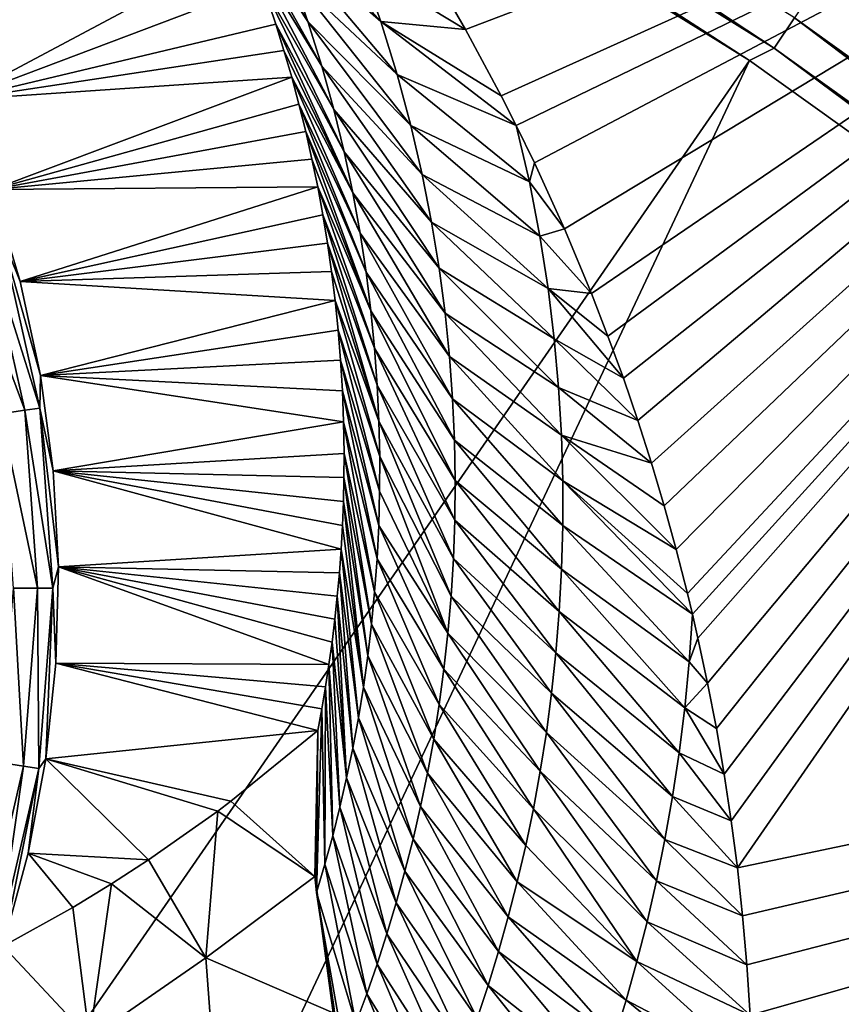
# Model space of a CAD drawing. Header units: millimetres. Extents: x -43.6 to 43.6, y -43.6 to 43.6.
# Tile 630 of 637: x 18.4 to 19.8, y 27.9 to 29.5. Entities that reach past the tile are written whole.
import ezdxf

# ---------------------------------------------------------------- set-up
doc = ezdxf.new("R2010")
doc.units = ezdxf.units.MM
doc.header["$LTSCALE"] = 52.148148
for name, color, linetype in [('150', 7, 'CONTINUOUS'), ('153', 7, 'CONTINUOUS'), ('214', 7, 'CONTINUOUS'), ('388', 7, 'CONTINUOUS'), ('393', 7, 'CONTINUOUS'), ('412', 7, 'CONTINUOUS'), ('413', 7, 'CONTINUOUS'), ('416', 7, 'CONTINUOUS')]:
    doc.layers.add(name, color=color, linetype=linetype)

msp = doc.modelspace()

# ---------------------------------------------------------------- linework, layer by layer
at = {"layer": '150', "linetype": 'Continuous'}
for points in [[(19.1782, 29.4981, 17.7227), (19.1165, 29.6043, 17.9283), (21.0953, 30.2269, 23.9303), (19.1782, 29.4981, 17.7227)], [(19.2373, 29.3883, 17.5014), (19.1782, 29.4981, 17.7227), (21.0953, 30.2269, 23.9303), (19.2373, 29.3883, 17.5014)], [(19.2621, 29.3394, 17.4002), (19.2373, 29.3883, 17.5014), (21.0953, 30.2269, 23.9303), (19.2621, 29.3394, 17.4002)], [(19.2923, 29.2773, 17.2695), (19.2621, 29.3394, 17.4002), (21.0953, 30.2269, 23.9303), (19.2923, 29.2773, 17.2695)], [(19.342, 29.1679, 17.033), (19.2923, 29.2773, 17.2695), (21.0953, 30.2269, 23.9303), (19.342, 29.1679, 17.033)], [(19.3866, 29.061, 16.7948), (19.342, 29.1679, 17.033), (21.0953, 30.2269, 23.9303), (19.3866, 29.061, 16.7948)], [(19.4139, 28.9906, 16.6342), (19.3866, 29.061, 16.7948), (21.0953, 30.2269, 23.9303), (19.4139, 28.9906, 16.6342)], [(19.4393, 28.9208, 16.4719), (19.4139, 28.9906, 16.6342), (21.0953, 30.2269, 23.9303), (19.4393, 28.9208, 16.4719)], [(19.4632, 28.8508, 16.3063), (19.4393, 28.9208, 16.4719), (21.0953, 30.2269, 23.9303), (19.4632, 28.8508, 16.3063)], [(19.4858, 28.7804, 16.1371), (19.4632, 28.8508, 16.3063), (21.0953, 30.2269, 23.9303), (19.4858, 28.7804, 16.1371)], [(19.507, 28.7093, 15.9632), (19.4858, 28.7804, 16.1371), (21.0953, 30.2269, 23.9303), (19.507, 28.7093, 15.9632)], [(19.527, 28.6373, 15.7843), (19.507, 28.7093, 15.9632), (21.0953, 30.2269, 23.9303), (19.527, 28.6373, 15.7843)], [(19.5456, 28.5644, 15.6004), (19.527, 28.6373, 15.7843), (21.0953, 30.2269, 23.9303), (19.5456, 28.5644, 15.6004)], [(19.5539, 28.5301, 15.5127), (19.5456, 28.5644, 15.6004), (21.0953, 30.2269, 23.9303), (19.5539, 28.5301, 15.5127)], [(19.5629, 28.4906, 15.4113), (19.5539, 28.5301, 15.5127), (21.0953, 30.2269, 23.9303), (19.5629, 28.4906, 15.4113)], [(19.5788, 28.4162, 15.2174), (19.5629, 28.4906, 15.4113), (21.0953, 30.2269, 23.9303), (19.5788, 28.4162, 15.2174)], [(19.5933, 28.3411, 15.019), (19.5788, 28.4162, 15.2174), (21.0953, 30.2269, 23.9303), (19.5933, 28.3411, 15.019)], [(19.6064, 28.2652, 14.8153), (19.5933, 28.3411, 15.019), (21.0953, 30.2269, 23.9303), (19.6064, 28.2652, 14.8153)], [(19.618, 28.1884, 14.6063), (19.6064, 28.2652, 14.8153), (21.0953, 30.2269, 23.9303), (19.618, 28.1884, 14.6063)], [(19.6281, 28.1103, 14.3906), (19.618, 28.1884, 14.6063), (21.0953, 30.2269, 23.9303), (19.6281, 28.1103, 14.3906)], [(22.9876, 28.8139, 23.9303), (19.6281, 28.1103, 14.3906), (21.0953, 30.2269, 23.9303), (22.9876, 28.8139, 23.9303)], [(19.5896, 26.9389, 10.7741), (19.6002, 26.9987, 10.9762), (22.9876, 28.8139, 23.9303), (19.5896, 26.9389, 10.7741)], [(20.4581, 26.2855, 10.7744), (19.5896, 26.9389, 10.7741), (22.9876, 28.8139, 23.9303), (20.4581, 26.2855, 10.7744)], [(19.6002, 26.9987, 10.9762), (19.61, 27.059, 11.1783), (22.9876, 28.8139, 23.9303), (19.6002, 26.9987, 10.9762)], [(19.61, 27.059, 11.1783), (19.6188, 27.12, 11.3804), (22.9876, 28.8139, 23.9303), (19.61, 27.059, 11.1783)], [(19.6188, 27.12, 11.3804), (19.6268, 27.1815, 11.5825), (22.9876, 28.8139, 23.9303), (19.6188, 27.12, 11.3804)], [(19.6268, 27.1815, 11.5825), (19.6339, 27.2437, 11.7847), (22.9876, 28.8139, 23.9303), (19.6268, 27.1815, 11.5825)], [(19.6368, 28.0308, 14.1675), (19.6281, 28.1103, 14.3906), (22.9876, 28.8139, 23.9303), (19.6368, 28.0308, 14.1675)], [(19.6339, 27.2437, 11.7847), (19.64, 27.3067, 11.9873), (22.9876, 28.8139, 23.9303), (19.6339, 27.2437, 11.7847)], [(19.644, 27.9495, 13.9362), (19.6368, 28.0308, 14.1675), (22.9876, 28.8139, 23.9303), (19.644, 27.9495, 13.9362)], [(19.64, 27.3067, 11.9873), (19.6451, 27.3705, 12.1903), (22.9876, 28.8139, 23.9303), (19.64, 27.3067, 11.9873)], [(19.6495, 27.8662, 13.6958), (19.644, 27.9495, 13.9362), (22.9876, 28.8139, 23.9303), (19.6495, 27.8662, 13.6958)], [(19.6451, 27.3705, 12.1903), (19.6493, 27.4348, 12.3927), (22.9876, 28.8139, 23.9303), (19.6451, 27.3705, 12.1903)], [(19.6493, 27.4348, 12.3927), (19.6524, 27.4996, 12.5947), (22.9876, 28.8139, 23.9303), (19.6493, 27.4348, 12.3927)], [(19.6532, 27.7815, 13.4474), (19.6495, 27.8662, 13.6958), (22.9876, 28.8139, 23.9303), (19.6532, 27.7815, 13.4474)], [(19.6524, 27.4996, 12.5947), (19.6544, 27.5649, 12.7959), (22.9876, 28.8139, 23.9303), (19.6524, 27.4996, 12.5947)], [(19.6548, 27.7195, 13.2634), (19.6532, 27.7815, 13.4474), (22.9876, 28.8139, 23.9303), (19.6548, 27.7195, 13.2634)], [(19.6544, 27.5649, 12.7959), (19.6553, 27.63, 12.9944), (22.9876, 28.8139, 23.9303), (19.6544, 27.5649, 12.7959)], [(19.6551, 27.6952, 13.1908), (19.6548, 27.7195, 13.2634), (22.9876, 28.8139, 23.9303), (19.6551, 27.6952, 13.1908)], [(19.6553, 27.63, 12.9944), (19.6551, 27.6952, 13.1908), (22.9876, 28.8139, 23.9303), (19.6553, 27.63, 12.9944)]]:
    msp.add_3dface(points, dxfattribs=at)
at = {"layer": '153', "color": 2, "linetype": 'Continuous'}
for points in [[(19.6484, 29.4468, 25.9303), (17.6817, 30.668, 25.9303), (16.0293, 24.215, 2.3697), (19.6484, 29.4468, 25.9303)], [(16.9026, 23.6137, 2.3697), (19.6484, 29.4468, 25.9303), (16.0293, 24.215, 2.3697), (16.9026, 23.6137, 2.3697)], [(21.5317, 28.099, 25.9303), (19.6484, 29.4468, 25.9303), (16.9026, 23.6137, 2.3697), (21.5317, 28.099, 25.9303)], [(17.7534, 22.9808, 2.3697), (21.5317, 28.099, 25.9303), (16.9026, 23.6137, 2.3697), (17.7534, 22.9808, 2.3697)], [(18.5805, 22.3173, 2.3697), (21.5317, 28.099, 25.9303), (17.7534, 22.9808, 2.3697), (18.5805, 22.3173, 2.3697)], [(23.3229, 26.631, 25.9303), (21.5317, 28.099, 25.9303), (18.5805, 22.3173, 2.3697), (23.3229, 26.631, 25.9303)]]:
    msp.add_3dface(points, dxfattribs=at)
at = {"layer": '214', "color": 2, "linetype": 'Continuous'}
for points in [[(19.6892, 29.4669, 26.0312), (17.75, 30.7439, 26.1216), (17.7197, 30.6915, 26.0312), (19.6892, 29.4669, 26.0312)], [(19.7228, 29.5172, 26.1216), (17.75, 30.7439, 26.1216), (19.6892, 29.4669, 26.0312), (19.7228, 29.5172, 26.1216)], [(17.6817, 30.668, 25.9303), (19.6484, 29.4468, 25.9303), (17.7197, 30.6915, 26.0312), (17.6817, 30.668, 25.9303)], [(19.6484, 29.4468, 25.9303), (19.6892, 29.4669, 26.0312), (17.7197, 30.6915, 26.0312), (19.6484, 29.4468, 25.9303)], [(21.6589, 28.2264, 26.1968), (19.8182, 29.66, 26.2532), (19.7665, 29.5826, 26.1968), (21.6589, 28.2264, 26.1968)], [(21.611, 28.164, 26.1216), (19.7665, 29.5826, 26.1968), (19.7228, 29.5172, 26.1216), (21.611, 28.164, 26.1216)], [(21.6589, 28.2264, 26.1968), (19.7665, 29.5826, 26.1968), (21.611, 28.164, 26.1216), (21.6589, 28.2264, 26.1968)], [(21.5742, 28.116, 26.0312), (19.7228, 29.5172, 26.1216), (19.6892, 29.4669, 26.0312), (21.5742, 28.116, 26.0312)], [(21.611, 28.164, 26.1216), (19.7228, 29.5172, 26.1216), (21.5742, 28.116, 26.0312), (21.611, 28.164, 26.1216)], [(19.6484, 29.4468, 25.9303), (21.5317, 28.099, 25.9303), (19.6892, 29.4669, 26.0312), (19.6484, 29.4468, 25.9303)], [(21.5317, 28.099, 25.9303), (21.5742, 28.116, 26.0312), (19.6892, 29.4669, 26.0312), (21.5317, 28.099, 25.9303)]]:
    msp.add_3dface(points, dxfattribs=at)
at = {"layer": '388', "linetype": 'Continuous'}
for points in [[(18.337, 29.3817, -14.7544), (18.2675, 29.525, -14.7544), (18.8175, 29.6377, 16.363), (18.337, 29.3817, -14.7544)], [(18.8418, 29.5723, 16.1276), (18.337, 29.3817, -14.7544), (18.8175, 29.6377, 16.363), (18.8418, 29.5723, 16.1276)], [(18.8639, 29.507, 15.8861), (18.337, 29.3817, -14.7544), (18.8418, 29.5723, 16.1276), (18.8639, 29.507, 15.8861)], [(18.8775, 29.4633, 15.7208), (18.337, 29.3817, -14.7544), (18.8639, 29.507, 15.8861), (18.8775, 29.4633, 15.7208)], [(18.8903, 29.419, 15.5508), (18.337, 29.3817, -14.7544), (18.8775, 29.4633, 15.7208), (18.8903, 29.419, 15.5508)], [(18.3948, 29.2334, -14.7544), (18.337, 29.3817, -14.7544), (18.8903, 29.419, 15.5508), (18.3948, 29.2334, -14.7544)], [(18.9023, 29.3744, 15.3763), (18.3948, 29.2334, -14.7544), (18.8903, 29.419, 15.5508), (18.9023, 29.3744, 15.3763)], [(18.9135, 29.3292, 15.1969), (18.3948, 29.2334, -14.7544), (18.9023, 29.3744, 15.3763), (18.9135, 29.3292, 15.1969)], [(18.9238, 29.2836, 15.0127), (18.3948, 29.2334, -14.7544), (18.9135, 29.3292, 15.1969), (18.9238, 29.2836, 15.0127)], [(18.9333, 29.2376, 14.824), (18.3948, 29.2334, -14.7544), (18.9238, 29.2836, 15.0127), (18.9333, 29.2376, 14.824)], [(18.4407, 29.0809, -14.7544), (18.3948, 29.2334, -14.7544), (18.9333, 29.2376, 14.824), (18.4407, 29.0809, -14.7544)], [(18.9419, 29.1913, 14.6308), (18.4407, 29.0809, -14.7544), (18.9333, 29.2376, 14.824), (18.9419, 29.1913, 14.6308)], [(18.9495, 29.1445, 14.4326), (18.4407, 29.0809, -14.7544), (18.9419, 29.1913, 14.6308), (18.9495, 29.1445, 14.4326)], [(18.9563, 29.0973, 14.2295), (18.4407, 29.0809, -14.7544), (18.9495, 29.1445, 14.4326), (18.9563, 29.0973, 14.2295)], [(18.9622, 29.0493, 14.0198), (18.4407, 29.0809, -14.7544), (18.9563, 29.0973, 14.2295), (18.9622, 29.0493, 14.0198)], [(18.4743, 28.9253, -14.7544), (18.4407, 29.0809, -14.7544), (18.9622, 29.0493, 14.0198), (18.4743, 28.9253, -14.7544)], [(18.9672, 29.0006, 13.8036), (18.4743, 28.9253, -14.7544), (18.9622, 29.0493, 14.0198), (18.9672, 29.0006, 13.8036)], [(18.9712, 28.9509, 13.5794), (18.4743, 28.9253, -14.7544), (18.9672, 29.0006, 13.8036), (18.9712, 28.9509, 13.5794)], [(18.9742, 28.9001, 13.347), (18.4743, 28.9253, -14.7544), (18.9712, 28.9509, 13.5794), (18.9742, 28.9001, 13.347)], [(18.4955, 28.7675, -14.7544), (18.4743, 28.9253, -14.7544), (18.9761, 28.8485, 13.107), (18.4955, 28.7675, -14.7544)], [(18.9761, 28.8485, 13.107), (18.4743, 28.9253, -14.7544), (18.9742, 28.9001, 13.347), (18.9761, 28.8485, 13.107)], [(18.9769, 28.7961, 12.8589), (18.4955, 28.7675, -14.7544), (18.9761, 28.8485, 13.107), (18.9769, 28.7961, 12.8589)], [(18.9767, 28.7565, 12.6693), (18.4955, 28.7675, -14.7544), (18.9769, 28.7961, 12.8589), (18.9767, 28.7565, 12.6693)], [(18.5041, 28.6085, -14.7544), (18.4955, 28.7675, -14.7544), (18.9721, 28.6379, 12.0862), (18.5041, 28.6085, -14.7544)], [(18.9721, 28.6379, 12.0862), (18.4955, 28.7675, -14.7544), (18.9743, 28.6772, 12.2819), (18.9721, 28.6379, 12.0862)], [(18.9743, 28.6772, 12.2819), (18.4955, 28.7675, -14.7544), (18.9758, 28.7169, 12.4769), (18.9743, 28.6772, 12.2819)], [(18.9758, 28.7169, 12.4769), (18.4955, 28.7675, -14.7544), (18.9767, 28.7565, 12.6693), (18.9758, 28.7169, 12.4769)], [(18.9693, 28.5988, 11.8895), (18.5041, 28.6085, -14.7544), (18.9721, 28.6379, 12.0862), (18.9693, 28.5988, 11.8895)], [(18.5, 28.4493, -14.7544), (18.5041, 28.6085, -14.7544), (18.952, 28.4468, 11.1021), (18.5, 28.4493, -14.7544)], [(18.952, 28.4468, 11.1021), (18.5041, 28.6085, -14.7544), (18.9572, 28.4841, 11.2986), (18.952, 28.4468, 11.1021)], [(18.9572, 28.4841, 11.2986), (18.5041, 28.6085, -14.7544), (18.9618, 28.5218, 11.4953), (18.9572, 28.4841, 11.2986)], [(18.9618, 28.5218, 11.4953), (18.5041, 28.6085, -14.7544), (18.9658, 28.56, 11.6922), (18.9618, 28.5218, 11.4953)], [(18.9658, 28.56, 11.6922), (18.5041, 28.6085, -14.7544), (18.9693, 28.5988, 11.8895), (18.9658, 28.56, 11.6922)], [(18.4833, 28.291, -14.7544), (18.5, 28.4493, -14.7544), (18.9333, 28.3376, 10.5136), (18.4833, 28.291, -14.7544)], [(18.9333, 28.3376, 10.5136), (18.5, 28.4493, -14.7544), (18.94, 28.3735, 10.7096), (18.9333, 28.3376, 10.5136)], [(18.94, 28.3735, 10.7096), (18.5, 28.4493, -14.7544), (18.9463, 28.4099, 10.9058), (18.94, 28.3735, 10.7096)], [(18.9463, 28.4099, 10.9058), (18.5, 28.4493, -14.7544), (18.952, 28.4468, 11.1021), (18.9463, 28.4099, 10.9058)], [(18.7897, 28.2208, 3.2), (18.4833, 28.291, -14.7544), (18.9333, 28.3376, 10.5136), (18.7897, 28.2208, 3.2)], [(18.4541, 28.1344, -14.7544), (18.4833, 28.291, -14.7544), (18.6533, 28.1236, -3.4786), (18.4541, 28.1344, -14.7544)], [(18.6533, 28.1236, -3.4786), (18.4833, 28.291, -14.7544), (18.7679, 28.2044, 2.1174), (18.6533, 28.1236, -3.4786)], [(18.7679, 28.2044, 2.1174), (18.4833, 28.291, -14.7544), (18.7897, 28.2208, 3.2), (18.7679, 28.2044, 2.1174)], [(18.4126, 27.9807, -14.7544), (18.4541, 28.1344, -14.7544), (18.5278, 28.0448, -9.4288), (18.4126, 27.9807, -14.7544)], [(18.5278, 28.0448, -9.4288), (18.4541, 28.1344, -14.7544), (18.592, 28.0839, -6.4066), (18.5278, 28.0448, -9.4288)], [(18.592, 28.0839, -6.4066), (18.4541, 28.1344, -14.7544), (18.6533, 28.1236, -3.4786), (18.592, 28.0839, -6.4066)]]:
    msp.add_3dface(points, dxfattribs=at)
at = {"layer": '393', "linetype": 'Continuous'}
for points in [[(18.3948, 29.2334, -14.7544), (18.4407, 29.0809, -14.7544), (18.4077, 29.1633, -14.818), (18.3948, 29.2334, -14.7544)], [(18.4735, 28.8715, -14.818), (18.3834, 29.1559, -14.8773), (18.4077, 29.1633, -14.818), (18.4735, 28.8715, -14.818)], [(18.4407, 29.0809, -14.7544), (18.4743, 28.9253, -14.7544), (18.4077, 29.1633, -14.818), (18.4407, 29.0809, -14.7544)], [(18.4743, 28.9253, -14.7544), (18.4735, 28.8715, -14.818), (18.4077, 29.1633, -14.818), (18.4743, 28.9253, -14.7544)], [(18.4483, 28.8678, -14.8773), (18.3453, 29.1442, -14.9282), (18.3834, 29.1559, -14.8773), (18.4483, 28.8678, -14.8773)], [(18.4089, 28.862, -14.9282), (18.3453, 29.1442, -14.9282), (18.4483, 28.8678, -14.8773), (18.4089, 28.862, -14.9282)], [(18.4483, 28.8678, -14.8773), (18.3834, 29.1559, -14.8773), (18.4735, 28.8715, -14.818), (18.4483, 28.8678, -14.8773)], [(18.4743, 28.9253, -14.7544), (18.4955, 28.7675, -14.7544), (18.4735, 28.8715, -14.818), (18.4743, 28.9253, -14.7544)], [(18.4695, 28.5732, -14.8773), (18.4089, 28.862, -14.9282), (18.4483, 28.8678, -14.8773), (18.4695, 28.5732, -14.8773)], [(18.4949, 28.5731, -14.818), (18.4483, 28.8678, -14.8773), (18.4735, 28.8715, -14.818), (18.4949, 28.5731, -14.818)], [(18.4695, 28.5732, -14.8773), (18.4483, 28.8678, -14.8773), (18.4949, 28.5731, -14.818), (18.4695, 28.5732, -14.8773)], [(18.4955, 28.7675, -14.7544), (18.5041, 28.6085, -14.7544), (18.4735, 28.8715, -14.818), (18.4955, 28.7675, -14.7544)], [(18.5041, 28.6085, -14.7544), (18.4949, 28.5731, -14.818), (18.4735, 28.8715, -14.818), (18.5041, 28.6085, -14.7544)], [(18.4296, 28.5734, -14.9282), (18.4089, 28.862, -14.9282), (18.4695, 28.5732, -14.8773), (18.4296, 28.5734, -14.9282)], [(18.5041, 28.6085, -14.7544), (18.5, 28.4493, -14.7544), (18.4949, 28.5731, -14.818), (18.5041, 28.6085, -14.7544)], [(18.4069, 28.2849, -14.9282), (18.4296, 28.5734, -14.9282), (18.4463, 28.2788, -14.8773), (18.4069, 28.2849, -14.9282)], [(18.4463, 28.2788, -14.8773), (18.4296, 28.5734, -14.9282), (18.4695, 28.5732, -14.8773), (18.4463, 28.2788, -14.8773)], [(18.4463, 28.2788, -14.8773), (18.4695, 28.5732, -14.8773), (18.4714, 28.2749, -14.818), (18.4463, 28.2788, -14.8773)], [(18.4714, 28.2749, -14.818), (18.4695, 28.5732, -14.8773), (18.4949, 28.5731, -14.818), (18.4714, 28.2749, -14.818)], [(18.4833, 28.291, -14.7544), (18.4714, 28.2749, -14.818), (18.4949, 28.5731, -14.818), (18.4833, 28.291, -14.7544)], [(18.5, 28.4493, -14.7544), (18.4833, 28.291, -14.7544), (18.4949, 28.5731, -14.818), (18.5, 28.4493, -14.7544)], [(18.3794, 27.9912, -14.8773), (18.4069, 28.2849, -14.9282), (18.4463, 28.2788, -14.8773), (18.3794, 27.9912, -14.8773)], [(18.3794, 27.9912, -14.8773), (18.4463, 28.2788, -14.8773), (18.4037, 27.9835, -14.818), (18.3794, 27.9912, -14.8773)], [(18.4037, 27.9835, -14.818), (18.4463, 28.2788, -14.8773), (18.4714, 28.2749, -14.818), (18.4037, 27.9835, -14.818)], [(18.4833, 28.291, -14.7544), (18.4541, 28.1344, -14.7544), (18.4714, 28.2749, -14.818), (18.4833, 28.291, -14.7544)], [(18.4126, 27.9807, -14.7544), (18.4037, 27.9835, -14.818), (18.4714, 28.2749, -14.818), (18.4126, 27.9807, -14.7544)], [(18.4541, 28.1344, -14.7544), (18.4126, 27.9807, -14.7544), (18.4714, 28.2749, -14.818), (18.4541, 28.1344, -14.7544)]]:
    msp.add_3dface(points, dxfattribs=at)
at = {"layer": '412', "linetype": 'Continuous'}
for points in [[(18.7906, 29.704, 16.5952), (18.7605, 29.772, 16.8258), (18.9171, 29.5114, 16.7661), (18.7906, 29.704, 16.5952)], [(18.7605, 29.772, 16.8258), (18.8906, 29.5875, 17.0064), (18.9171, 29.5114, 16.7661), (18.7605, 29.772, 16.8258)], [(18.8602, 29.6662, 17.2451), (18.8252, 29.7478, 17.482), (19.0377, 29.5114, 17.3961), (18.8602, 29.6662, 17.2451)], [(19.0377, 29.5114, 17.3961), (18.8252, 29.7478, 17.482), (19.0054, 29.6028, 17.6405), (19.0377, 29.5114, 17.3961)], [(18.8175, 29.6377, 16.363), (18.7906, 29.704, 16.5952), (18.94, 29.4375, 16.5246), (18.8175, 29.6377, 16.363)], [(18.7906, 29.704, 16.5952), (18.9171, 29.5114, 16.7661), (18.94, 29.4375, 16.5246), (18.7906, 29.704, 16.5952)], [(18.8906, 29.5875, 17.0064), (18.8602, 29.6662, 17.2451), (19.0648, 29.4237, 17.1507), (18.8906, 29.5875, 17.0064)], [(19.0648, 29.4237, 17.1507), (18.8602, 29.6662, 17.2451), (19.0377, 29.5114, 17.3961), (19.0648, 29.4237, 17.1507)], [(18.8418, 29.5723, 16.1276), (18.8175, 29.6377, 16.363), (18.9599, 29.3657, 16.282), (18.8418, 29.5723, 16.1276)], [(18.8175, 29.6377, 16.363), (18.94, 29.4375, 16.5246), (18.9599, 29.3657, 16.282), (18.8175, 29.6377, 16.363)], [(19.1165, 29.6043, 17.9283), (19.1782, 29.4981, 17.7227), (19.0054, 29.6028, 17.6405), (19.1165, 29.6043, 17.9283)], [(19.1782, 29.4981, 17.7227), (19.0377, 29.5114, 17.3961), (19.0054, 29.6028, 17.6405), (19.1782, 29.4981, 17.7227)], [(18.9171, 29.5114, 16.7661), (18.8906, 29.5875, 17.0064), (19.0875, 29.3393, 16.9043), (18.9171, 29.5114, 16.7661)], [(19.0875, 29.3393, 16.9043), (18.8906, 29.5875, 17.0064), (19.0648, 29.4237, 17.1507), (19.0875, 29.3393, 16.9043)], [(18.8639, 29.507, 15.8861), (18.8418, 29.5723, 16.1276), (18.9769, 29.2958, 16.0385), (18.8639, 29.507, 15.8861)], [(18.8418, 29.5723, 16.1276), (18.9599, 29.3657, 16.282), (18.9769, 29.2958, 16.0385), (18.8418, 29.5723, 16.1276)], [(18.8775, 29.4633, 15.7208), (18.8639, 29.507, 15.8861), (18.9913, 29.2276, 15.7942), (18.8775, 29.4633, 15.7208)], [(18.8639, 29.507, 15.8861), (18.9769, 29.2958, 16.0385), (18.9913, 29.2276, 15.7942), (18.8639, 29.507, 15.8861)], [(18.94, 29.4375, 16.5246), (18.9171, 29.5114, 16.7661), (19.1064, 29.2579, 16.6571), (18.94, 29.4375, 16.5246)], [(19.1064, 29.2579, 16.6571), (18.9171, 29.5114, 16.7661), (19.0875, 29.3393, 16.9043), (19.1064, 29.2579, 16.6571)], [(19.1782, 29.4981, 17.7227), (19.2373, 29.3883, 17.5014), (19.0377, 29.5114, 17.3961), (19.1782, 29.4981, 17.7227)], [(19.2373, 29.3883, 17.5014), (19.2621, 29.3394, 17.4002), (19.0377, 29.5114, 17.3961), (19.2373, 29.3883, 17.5014)], [(19.2621, 29.3394, 17.4002), (19.0648, 29.4237, 17.1507), (19.0377, 29.5114, 17.3961), (19.2621, 29.3394, 17.4002)], [(18.8903, 29.419, 15.5508), (18.8775, 29.4633, 15.7208), (18.9913, 29.2276, 15.7942), (18.8903, 29.419, 15.5508)], [(18.9599, 29.3657, 16.282), (18.94, 29.4375, 16.5246), (19.1219, 29.1792, 16.4092), (18.9599, 29.3657, 16.282)], [(19.1219, 29.1792, 16.4092), (18.94, 29.4375, 16.5246), (19.1064, 29.2579, 16.6571), (19.1219, 29.1792, 16.4092)], [(19.0648, 29.4237, 17.1507), (19.2621, 29.3394, 17.4002), (19.2837, 29.2458, 17.1529), (19.0648, 29.4237, 17.1507)], [(19.0875, 29.3393, 16.9043), (19.0648, 29.4237, 17.1507), (19.2837, 29.2458, 17.1529), (19.0875, 29.3393, 16.9043)], [(18.9023, 29.3744, 15.3763), (18.8903, 29.419, 15.5508), (19.0034, 29.1611, 15.5491), (18.9023, 29.3744, 15.3763)], [(18.8903, 29.419, 15.5508), (18.9913, 29.2276, 15.7942), (19.0034, 29.1611, 15.5491), (18.8903, 29.419, 15.5508)], [(18.9135, 29.3292, 15.1969), (18.9023, 29.3744, 15.3763), (19.0133, 29.0961, 15.3034), (18.9135, 29.3292, 15.1969)], [(18.9023, 29.3744, 15.3763), (19.0034, 29.1611, 15.5491), (19.0133, 29.0961, 15.3034), (18.9023, 29.3744, 15.3763)], [(18.9769, 29.2958, 16.0385), (18.9599, 29.3657, 16.282), (19.1345, 29.1028, 16.1608), (18.9769, 29.2958, 16.0385)], [(19.1345, 29.1028, 16.1608), (18.9599, 29.3657, 16.282), (19.1219, 29.1792, 16.4092), (19.1345, 29.1028, 16.1608)], [(19.1064, 29.2579, 16.6571), (19.0875, 29.3393, 16.9043), (19.3011, 29.156, 16.9055), (19.1064, 29.2579, 16.6571)], [(19.0875, 29.3393, 16.9043), (19.2837, 29.2458, 17.1529), (19.3011, 29.156, 16.9055), (19.0875, 29.3393, 16.9043)], [(19.2621, 29.3394, 17.4002), (19.2923, 29.2773, 17.2695), (19.2837, 29.2458, 17.1529), (19.2621, 29.3394, 17.4002)], [(18.9238, 29.2836, 15.0127), (18.9135, 29.3292, 15.1969), (19.0213, 29.0325, 15.0571), (18.9238, 29.2836, 15.0127)], [(18.9135, 29.3292, 15.1969), (19.0133, 29.0961, 15.3034), (19.0213, 29.0325, 15.0571), (18.9135, 29.3292, 15.1969)], [(18.9913, 29.2276, 15.7942), (18.9769, 29.2958, 16.0385), (19.1443, 29.0287, 15.9118), (18.9913, 29.2276, 15.7942)], [(19.1443, 29.0287, 15.9118), (18.9769, 29.2958, 16.0385), (19.1345, 29.1028, 16.1608), (19.1443, 29.0287, 15.9118)], [(18.9333, 29.2376, 14.824), (18.9238, 29.2836, 15.0127), (19.0213, 29.0325, 15.0571), (18.9333, 29.2376, 14.824)], [(19.2923, 29.2773, 17.2695), (19.342, 29.1679, 17.033), (19.2837, 29.2458, 17.1529), (19.2923, 29.2773, 17.2695)], [(19.1219, 29.1792, 16.4092), (19.1064, 29.2579, 16.6571), (19.3146, 29.0695, 16.6579), (19.1219, 29.1792, 16.4092)], [(19.1064, 29.2579, 16.6571), (19.3011, 29.156, 16.9055), (19.3146, 29.0695, 16.6579), (19.1064, 29.2579, 16.6571)], [(19.2837, 29.2458, 17.1529), (19.342, 29.1679, 17.033), (19.3011, 29.156, 16.9055), (19.2837, 29.2458, 17.1529)], [(18.9419, 29.1913, 14.6308), (18.9333, 29.2376, 14.824), (19.0274, 28.9703, 14.8103), (18.9419, 29.1913, 14.6308)], [(18.9333, 29.2376, 14.824), (19.0213, 29.0325, 15.0571), (19.0274, 28.9703, 14.8103), (18.9333, 29.2376, 14.824)], [(19.0034, 29.1611, 15.5491), (18.9913, 29.2276, 15.7942), (19.1516, 28.9567, 15.6623), (19.0034, 29.1611, 15.5491)], [(19.1516, 28.9567, 15.6623), (18.9913, 29.2276, 15.7942), (19.1443, 29.0287, 15.9118), (19.1516, 28.9567, 15.6623)], [(18.9495, 29.1445, 14.4326), (18.9419, 29.1913, 14.6308), (19.0319, 28.9094, 14.5631), (18.9495, 29.1445, 14.4326)], [(18.9419, 29.1913, 14.6308), (19.0274, 28.9703, 14.8103), (19.0319, 28.9094, 14.5631), (18.9419, 29.1913, 14.6308)], [(19.1345, 29.1028, 16.1608), (19.1219, 29.1792, 16.4092), (19.3249, 28.986, 16.41), (19.1345, 29.1028, 16.1608)], [(19.1219, 29.1792, 16.4092), (19.3146, 29.0695, 16.6579), (19.3249, 28.986, 16.41), (19.1219, 29.1792, 16.4092)], [(19.0133, 29.0961, 15.3034), (19.0034, 29.1611, 15.5491), (19.1567, 28.8865, 15.4125), (19.0133, 29.0961, 15.3034)], [(19.1567, 28.8865, 15.4125), (19.0034, 29.1611, 15.5491), (19.1516, 28.9567, 15.6623), (19.1567, 28.8865, 15.4125)], [(19.342, 29.1679, 17.033), (19.3866, 29.061, 16.7948), (19.3011, 29.156, 16.9055), (19.342, 29.1679, 17.033)], [(18.9563, 29.0973, 14.2295), (18.9495, 29.1445, 14.4326), (19.0347, 28.8496, 14.3154), (18.9563, 29.0973, 14.2295)], [(18.9495, 29.1445, 14.4326), (19.0319, 28.9094, 14.5631), (19.0347, 28.8496, 14.3154), (18.9495, 29.1445, 14.4326)], [(19.3011, 29.156, 16.9055), (19.3866, 29.061, 16.7948), (19.3146, 29.0695, 16.6579), (19.3011, 29.156, 16.9055)], [(18.9622, 29.0493, 14.0198), (18.9563, 29.0973, 14.2295), (19.0347, 28.8496, 14.3154), (18.9622, 29.0493, 14.0198)], [(19.0213, 29.0325, 15.0571), (19.0133, 29.0961, 15.3034), (19.1598, 28.818, 15.1623), (19.0213, 29.0325, 15.0571)], [(19.1598, 28.818, 15.1623), (19.0133, 29.0961, 15.3034), (19.1567, 28.8865, 15.4125), (19.1598, 28.818, 15.1623)], [(19.1443, 29.0287, 15.9118), (19.1345, 29.1028, 16.1608), (19.3322, 28.9052, 16.1619), (19.1443, 29.0287, 15.9118)], [(19.1345, 29.1028, 16.1608), (19.3249, 28.986, 16.41), (19.3322, 28.9052, 16.1619), (19.1345, 29.1028, 16.1608)], [(19.3866, 29.061, 16.7948), (19.4139, 28.9906, 16.6342), (19.3146, 29.0695, 16.6579), (19.3866, 29.061, 16.7948)], [(19.4139, 28.9906, 16.6342), (19.4393, 28.9208, 16.4719), (19.3146, 29.0695, 16.6579), (19.4139, 28.9906, 16.6342)], [(19.3146, 29.0695, 16.6579), (19.4393, 28.9208, 16.4719), (19.3249, 28.986, 16.41), (19.3146, 29.0695, 16.6579)], [(18.9672, 29.0006, 13.8036), (18.9622, 29.0493, 14.0198), (19.036, 28.791, 14.0674), (18.9672, 29.0006, 13.8036)], [(18.9622, 29.0493, 14.0198), (19.0347, 28.8496, 14.3154), (19.036, 28.791, 14.0674), (18.9622, 29.0493, 14.0198)], [(19.0274, 28.9703, 14.8103), (19.0213, 29.0325, 15.0571), (19.1609, 28.7513, 14.9117), (19.0274, 28.9703, 14.8103)], [(19.1609, 28.7513, 14.9117), (19.0213, 29.0325, 15.0571), (19.1598, 28.818, 15.1623), (19.1609, 28.7513, 14.9117)], [(19.1516, 28.9567, 15.6623), (19.1443, 29.0287, 15.9118), (19.3369, 28.8268, 15.9135), (19.1516, 28.9567, 15.6623)], [(19.1443, 29.0287, 15.9118), (19.3322, 28.9052, 16.1619), (19.3369, 28.8268, 15.9135), (19.1443, 29.0287, 15.9118)], [(18.9712, 28.9509, 13.5794), (18.9672, 29.0006, 13.8036), (19.0358, 28.7336, 13.819), (18.9712, 28.9509, 13.5794)], [(18.9672, 29.0006, 13.8036), (19.036, 28.791, 14.0674), (19.0358, 28.7336, 13.819), (18.9672, 29.0006, 13.8036)], [(19.4393, 28.9208, 16.4719), (19.4632, 28.8508, 16.3063), (19.3249, 28.986, 16.41), (19.4393, 28.9208, 16.4719)], [(19.3249, 28.986, 16.41), (19.4632, 28.8508, 16.3063), (19.3322, 28.9052, 16.1619), (19.3249, 28.986, 16.41)], [(19.0319, 28.9094, 14.5631), (19.0274, 28.9703, 14.8103), (19.1603, 28.686, 14.6609), (19.0319, 28.9094, 14.5631)], [(19.1603, 28.686, 14.6609), (19.0274, 28.9703, 14.8103), (19.1609, 28.7513, 14.9117), (19.1603, 28.686, 14.6609)], [(18.9742, 28.9001, 13.347), (18.9712, 28.9509, 13.5794), (19.0343, 28.6771, 13.5703), (18.9742, 28.9001, 13.347)], [(18.9712, 28.9509, 13.5794), (19.0358, 28.7336, 13.819), (19.0343, 28.6771, 13.5703), (18.9712, 28.9509, 13.5794)], [(19.1567, 28.8865, 15.4125), (19.1516, 28.9567, 15.6623), (19.3391, 28.7507, 15.665), (19.1567, 28.8865, 15.4125)], [(19.1516, 28.9567, 15.6623), (19.3369, 28.8268, 15.9135), (19.3391, 28.7507, 15.665), (19.1516, 28.9567, 15.6623)], [(18.9761, 28.8485, 13.107), (18.9742, 28.9001, 13.347), (19.0316, 28.6217, 13.3213), (18.9761, 28.8485, 13.107)], [(18.9742, 28.9001, 13.347), (19.0343, 28.6771, 13.5703), (19.0316, 28.6217, 13.3213), (18.9742, 28.9001, 13.347)], [(19.0347, 28.8496, 14.3154), (19.0319, 28.9094, 14.5631), (19.1581, 28.6223, 14.4097), (19.0347, 28.8496, 14.3154)], [(19.1581, 28.6223, 14.4097), (19.0319, 28.9094, 14.5631), (19.1603, 28.686, 14.6609), (19.1581, 28.6223, 14.4097)], [(19.4632, 28.8508, 16.3063), (19.4858, 28.7804, 16.1371), (19.3322, 28.9052, 16.1619), (19.4632, 28.8508, 16.3063)], [(19.3322, 28.9052, 16.1619), (19.4858, 28.7804, 16.1371), (19.3369, 28.8268, 15.9135), (19.3322, 28.9052, 16.1619)], [(19.1598, 28.818, 15.1623), (19.1567, 28.8865, 15.4125), (19.3391, 28.6768, 15.4163), (19.1598, 28.818, 15.1623)], [(19.1567, 28.8865, 15.4125), (19.3391, 28.7507, 15.665), (19.3391, 28.6768, 15.4163), (19.1567, 28.8865, 15.4125)], [(19.036, 28.791, 14.0674), (19.0347, 28.8496, 14.3154), (19.1543, 28.56, 14.1584), (19.036, 28.791, 14.0674)], [(19.1543, 28.56, 14.1584), (19.0347, 28.8496, 14.3154), (19.1581, 28.6223, 14.4097), (19.1543, 28.56, 14.1584)], [(18.9769, 28.7961, 12.8589), (18.9761, 28.8485, 13.107), (19.0276, 28.5672, 13.0721), (18.9769, 28.7961, 12.8589)], [(18.9761, 28.8485, 13.107), (19.0316, 28.6217, 13.3213), (19.0276, 28.5672, 13.0721), (18.9761, 28.8485, 13.107)], [(19.1609, 28.7513, 14.9117), (19.1598, 28.818, 15.1623), (19.3372, 28.6048, 15.1674), (19.1609, 28.7513, 14.9117)], [(19.1598, 28.818, 15.1623), (19.3391, 28.6768, 15.4163), (19.3372, 28.6048, 15.1674), (19.1598, 28.818, 15.1623)], [(19.4858, 28.7804, 16.1371), (19.507, 28.7093, 15.9632), (19.3369, 28.8268, 15.9135), (19.4858, 28.7804, 16.1371)], [(19.507, 28.7093, 15.9632), (19.527, 28.6373, 15.7843), (19.3369, 28.8268, 15.9135), (19.507, 28.7093, 15.9632)], [(19.3369, 28.8268, 15.9135), (19.527, 28.6373, 15.7843), (19.3391, 28.7507, 15.665), (19.3369, 28.8268, 15.9135)], [(18.9767, 28.7565, 12.6693), (18.9769, 28.7961, 12.8589), (19.0225, 28.5137, 12.8226), (18.9767, 28.7565, 12.6693)], [(18.9769, 28.7961, 12.8589), (19.0276, 28.5672, 13.0721), (19.0225, 28.5137, 12.8226), (18.9769, 28.7961, 12.8589)], [(19.0358, 28.7336, 13.819), (19.036, 28.791, 14.0674), (19.149, 28.4989, 13.9067), (19.0358, 28.7336, 13.819)], [(19.149, 28.4989, 13.9067), (19.036, 28.791, 14.0674), (19.1543, 28.56, 14.1584), (19.149, 28.4989, 13.9067)], [(18.9758, 28.7169, 12.4769), (18.9767, 28.7565, 12.6693), (19.0163, 28.4611, 12.5729), (18.9758, 28.7169, 12.4769)], [(18.9767, 28.7565, 12.6693), (19.0225, 28.5137, 12.8226), (19.0163, 28.4611, 12.5729), (18.9767, 28.7565, 12.6693)], [(19.1603, 28.686, 14.6609), (19.1609, 28.7513, 14.9117), (19.3333, 28.5346, 14.9184), (19.1603, 28.686, 14.6609)], [(19.1609, 28.7513, 14.9117), (19.3372, 28.6048, 15.1674), (19.3333, 28.5346, 14.9184), (19.1609, 28.7513, 14.9117)], [(19.527, 28.6373, 15.7843), (19.5456, 28.5644, 15.6004), (19.3391, 28.7507, 15.665), (19.527, 28.6373, 15.7843)], [(19.5456, 28.5644, 15.6004), (19.5539, 28.5301, 15.5127), (19.3391, 28.7507, 15.665), (19.5456, 28.5644, 15.6004)], [(19.3391, 28.7507, 15.665), (19.5539, 28.5301, 15.5127), (19.3391, 28.6768, 15.4163), (19.3391, 28.7507, 15.665)], [(19.0343, 28.6771, 13.5703), (19.0358, 28.7336, 13.819), (19.149, 28.4989, 13.9067), (19.0343, 28.6771, 13.5703)], [(18.9743, 28.6772, 12.2819), (18.9758, 28.7169, 12.4769), (19.009, 28.4094, 12.3229), (18.9743, 28.6772, 12.2819)], [(18.9758, 28.7169, 12.4769), (19.0163, 28.4611, 12.5729), (19.009, 28.4094, 12.3229), (18.9758, 28.7169, 12.4769)], [(19.1581, 28.6223, 14.4097), (19.1603, 28.686, 14.6609), (19.3278, 28.4662, 14.6693), (19.1581, 28.6223, 14.4097)], [(19.1603, 28.686, 14.6609), (19.3333, 28.5346, 14.9184), (19.3278, 28.4662, 14.6693), (19.1603, 28.686, 14.6609)], [(18.9721, 28.6379, 12.0862), (18.9743, 28.6772, 12.2819), (19.009, 28.4094, 12.3229), (18.9721, 28.6379, 12.0862)], [(19.0316, 28.6217, 13.3213), (19.0343, 28.6771, 13.5703), (19.1424, 28.4392, 13.6549), (19.0316, 28.6217, 13.3213)], [(19.1424, 28.4392, 13.6549), (19.0343, 28.6771, 13.5703), (19.149, 28.4989, 13.9067), (19.1424, 28.4392, 13.6549)], [(19.3391, 28.6768, 15.4163), (19.5485, 28.4514, 15.2597), (19.3372, 28.6048, 15.1674), (19.3391, 28.6768, 15.4163)], [(19.5539, 28.5301, 15.5127), (19.5485, 28.4514, 15.2597), (19.3391, 28.6768, 15.4163), (19.5539, 28.5301, 15.5127)], [(18.9693, 28.5988, 11.8895), (18.9721, 28.6379, 12.0862), (19.0007, 28.3586, 12.0728), (18.9693, 28.5988, 11.8895)], [(18.9721, 28.6379, 12.0862), (19.009, 28.4094, 12.3229), (19.0007, 28.3586, 12.0728), (18.9721, 28.6379, 12.0862)], [(19.0276, 28.5672, 13.0721), (19.0316, 28.6217, 13.3213), (19.1345, 28.3806, 13.4029), (19.0276, 28.5672, 13.0721)], [(19.1345, 28.3806, 13.4029), (19.0316, 28.6217, 13.3213), (19.1424, 28.4392, 13.6549), (19.1345, 28.3806, 13.4029)], [(19.1543, 28.56, 14.1584), (19.1581, 28.6223, 14.4097), (19.3206, 28.3994, 14.42), (19.1543, 28.56, 14.1584)], [(19.1581, 28.6223, 14.4097), (19.3278, 28.4662, 14.6693), (19.3206, 28.3994, 14.42), (19.1581, 28.6223, 14.4097)], [(19.3372, 28.6048, 15.1674), (19.541, 28.375, 15.0072), (19.3333, 28.5346, 14.9184), (19.3372, 28.6048, 15.1674)], [(19.5485, 28.4514, 15.2597), (19.541, 28.375, 15.0072), (19.3372, 28.6048, 15.1674), (19.5485, 28.4514, 15.2597)], [(18.9658, 28.56, 11.6922), (18.9693, 28.5988, 11.8895), (18.9914, 28.3085, 11.8225), (18.9658, 28.56, 11.6922)], [(18.9693, 28.5988, 11.8895), (19.0007, 28.3586, 12.0728), (18.9914, 28.3085, 11.8225), (18.9693, 28.5988, 11.8895)], [(18.9618, 28.5218, 11.4953), (18.9658, 28.56, 11.6922), (18.9812, 28.2593, 11.5721), (18.9618, 28.5218, 11.4953)], [(18.9658, 28.56, 11.6922), (18.9914, 28.3085, 11.8225), (18.9812, 28.2593, 11.5721), (18.9658, 28.56, 11.6922)], [(19.0225, 28.5137, 12.8226), (19.0276, 28.5672, 13.0721), (19.1253, 28.3233, 13.1507), (19.0225, 28.5137, 12.8226)], [(19.1253, 28.3233, 13.1507), (19.0276, 28.5672, 13.0721), (19.1345, 28.3806, 13.4029), (19.1253, 28.3233, 13.1507)], [(19.149, 28.4989, 13.9067), (19.1543, 28.56, 14.1584), (19.3119, 28.3342, 14.1705), (19.149, 28.4989, 13.9067)], [(19.1543, 28.56, 14.1584), (19.3206, 28.3994, 14.42), (19.3119, 28.3342, 14.1705), (19.1543, 28.56, 14.1584)], [(19.3333, 28.5346, 14.9184), (19.5318, 28.3006, 14.7547), (19.3278, 28.4662, 14.6693), (19.3333, 28.5346, 14.9184)], [(19.541, 28.375, 15.0072), (19.5318, 28.3006, 14.7547), (19.3333, 28.5346, 14.9184), (19.541, 28.375, 15.0072)], [(19.5539, 28.5301, 15.5127), (19.5629, 28.4906, 15.4113), (19.5485, 28.4514, 15.2597), (19.5539, 28.5301, 15.5127)], [(18.9572, 28.4841, 11.2986), (18.9618, 28.5218, 11.4953), (18.9812, 28.2593, 11.5721), (18.9572, 28.4841, 11.2986)], [(19.0163, 28.4611, 12.5729), (19.0225, 28.5137, 12.8226), (19.115, 28.267, 12.8983), (19.0163, 28.4611, 12.5729)], [(19.115, 28.267, 12.8983), (19.0225, 28.5137, 12.8226), (19.1253, 28.3233, 13.1507), (19.115, 28.267, 12.8983)], [(19.1424, 28.4392, 13.6549), (19.149, 28.4989, 13.9067), (19.3018, 28.2704, 13.921), (19.1424, 28.4392, 13.6549)], [(19.149, 28.4989, 13.9067), (19.3119, 28.3342, 14.1705), (19.3018, 28.2704, 13.921), (19.149, 28.4989, 13.9067)], [(19.5629, 28.4906, 15.4113), (19.5788, 28.4162, 15.2174), (19.5485, 28.4514, 15.2597), (19.5629, 28.4906, 15.4113)], [(18.952, 28.4468, 11.1021), (18.9572, 28.4841, 11.2986), (18.9701, 28.2109, 11.3214), (18.952, 28.4468, 11.1021)], [(18.9572, 28.4841, 11.2986), (18.9812, 28.2593, 11.5721), (18.9701, 28.2109, 11.3214), (18.9572, 28.4841, 11.2986)], [(19.009, 28.4094, 12.3229), (19.0163, 28.4611, 12.5729), (19.1036, 28.2119, 12.6458), (19.009, 28.4094, 12.3229)], [(19.1036, 28.2119, 12.6458), (19.0163, 28.4611, 12.5729), (19.115, 28.267, 12.8983), (19.1036, 28.2119, 12.6458)], [(19.3278, 28.4662, 14.6693), (19.5208, 28.2282, 14.5022), (19.3206, 28.3994, 14.42), (19.3278, 28.4662, 14.6693)], [(19.5318, 28.3006, 14.7547), (19.5208, 28.2282, 14.5022), (19.3278, 28.4662, 14.6693), (19.5318, 28.3006, 14.7547)], [(18.9463, 28.4099, 10.9058), (18.952, 28.4468, 11.1021), (18.9581, 28.1632, 11.0707), (18.9463, 28.4099, 10.9058)], [(18.952, 28.4468, 11.1021), (18.9701, 28.2109, 11.3214), (18.9581, 28.1632, 11.0707), (18.952, 28.4468, 11.1021)], [(19.5485, 28.4514, 15.2597), (19.5788, 28.4162, 15.2174), (19.541, 28.375, 15.0072), (19.5485, 28.4514, 15.2597)], [(19.1345, 28.3806, 13.4029), (19.1424, 28.4392, 13.6549), (19.2903, 28.2081, 13.6714), (19.1345, 28.3806, 13.4029)], [(19.1424, 28.4392, 13.6549), (19.3018, 28.2704, 13.921), (19.2903, 28.2081, 13.6714), (19.1424, 28.4392, 13.6549)], [(18.94, 28.3735, 10.7096), (18.9463, 28.4099, 10.9058), (18.9452, 28.1163, 10.8198), (18.94, 28.3735, 10.7096)], [(18.9463, 28.4099, 10.9058), (18.9581, 28.1632, 11.0707), (18.9452, 28.1163, 10.8198), (18.9463, 28.4099, 10.9058)], [(19.0007, 28.3586, 12.0728), (19.009, 28.4094, 12.3229), (19.0911, 28.1577, 12.3932), (19.0007, 28.3586, 12.0728)], [(19.0911, 28.1577, 12.3932), (19.009, 28.4094, 12.3229), (19.1036, 28.2119, 12.6458), (19.0911, 28.1577, 12.3932)], [(19.5788, 28.4162, 15.2174), (19.5933, 28.3411, 15.019), (19.541, 28.375, 15.0072), (19.5788, 28.4162, 15.2174)], [(19.3206, 28.3994, 14.42), (19.5082, 28.1575, 14.2496), (19.3119, 28.3342, 14.1705), (19.3206, 28.3994, 14.42)], [(19.5208, 28.2282, 14.5022), (19.5082, 28.1575, 14.2496), (19.3206, 28.3994, 14.42), (19.5208, 28.2282, 14.5022)], [(19.1253, 28.3233, 13.1507), (19.1345, 28.3806, 13.4029), (19.2777, 28.1471, 13.4216), (19.1253, 28.3233, 13.1507)], [(19.1345, 28.3806, 13.4029), (19.2903, 28.2081, 13.6714), (19.2777, 28.1471, 13.4216), (19.1345, 28.3806, 13.4029)], [(18.9333, 28.3376, 10.5136), (18.94, 28.3735, 10.7096), (18.9316, 28.0696, 10.5688), (18.9333, 28.3376, 10.5136)], [(18.94, 28.3735, 10.7096), (18.9452, 28.1163, 10.8198), (18.9316, 28.0696, 10.5688), (18.94, 28.3735, 10.7096)], [(19.541, 28.375, 15.0072), (19.6064, 28.2652, 14.8153), (19.5318, 28.3006, 14.7547), (19.541, 28.375, 15.0072)], [(19.5933, 28.3411, 15.019), (19.6064, 28.2652, 14.8153), (19.541, 28.375, 15.0072), (19.5933, 28.3411, 15.019)], [(18.9914, 28.3085, 11.8225), (19.0007, 28.3586, 12.0728), (19.0777, 28.1046, 12.1404), (18.9914, 28.3085, 11.8225)], [(19.0777, 28.1046, 12.1404), (19.0007, 28.3586, 12.0728), (19.0911, 28.1577, 12.3932), (19.0777, 28.1046, 12.1404)], [(18.9333, 28.3376, 10.5136), (18.9316, 28.0696, 10.5688), (18.9295, 28.0994, 10.5628), (18.9333, 28.3376, 10.5136)], [(19.3119, 28.3342, 14.1705), (19.4941, 28.0886, 13.9971), (19.3018, 28.2704, 13.921), (19.3119, 28.3342, 14.1705)], [(19.5082, 28.1575, 14.2496), (19.4941, 28.0886, 13.9971), (19.3119, 28.3342, 14.1705), (19.5082, 28.1575, 14.2496)], [(19.115, 28.267, 12.8983), (19.1253, 28.3233, 13.1507), (19.2638, 28.0874, 13.1718), (19.115, 28.267, 12.8983)], [(19.1253, 28.3233, 13.1507), (19.2777, 28.1471, 13.4216), (19.2638, 28.0874, 13.1718), (19.1253, 28.3233, 13.1507)], [(18.9812, 28.2593, 11.5721), (18.9914, 28.3085, 11.8225), (19.0632, 28.0525, 11.8875), (18.9812, 28.2593, 11.5721)], [(19.0632, 28.0525, 11.8875), (18.9914, 28.3085, 11.8225), (19.0777, 28.1046, 12.1404), (19.0632, 28.0525, 11.8875)], [(19.5318, 28.3006, 14.7547), (19.618, 28.1884, 14.6063), (19.5208, 28.2282, 14.5022), (19.5318, 28.3006, 14.7547)], [(19.6064, 28.2652, 14.8153), (19.618, 28.1884, 14.6063), (19.5318, 28.3006, 14.7547), (19.6064, 28.2652, 14.8153)], [(19.1036, 28.2119, 12.6458), (19.115, 28.267, 12.8983), (19.2487, 28.029, 12.9219), (19.1036, 28.2119, 12.6458)], [(19.115, 28.267, 12.8983), (19.2638, 28.0874, 13.1718), (19.2487, 28.029, 12.9219), (19.115, 28.267, 12.8983)], [(19.3018, 28.2704, 13.921), (19.4787, 28.0212, 13.7445), (19.2903, 28.2081, 13.6714), (19.3018, 28.2704, 13.921)], [(19.4941, 28.0886, 13.9971), (19.4787, 28.0212, 13.7445), (19.3018, 28.2704, 13.921), (19.4941, 28.0886, 13.9971)], [(18.9701, 28.2109, 11.3214), (18.9812, 28.2593, 11.5721), (19.0478, 28.0013, 11.6344), (18.9701, 28.2109, 11.3214)], [(19.0478, 28.0013, 11.6344), (18.9812, 28.2593, 11.5721), (19.0632, 28.0525, 11.8875), (19.0478, 28.0013, 11.6344)], [(19.5208, 28.2282, 14.5022), (19.6281, 28.1103, 14.3906), (19.5082, 28.1575, 14.2496), (19.5208, 28.2282, 14.5022)], [(19.618, 28.1884, 14.6063), (19.6281, 28.1103, 14.3906), (19.5208, 28.2282, 14.5022), (19.618, 28.1884, 14.6063)], [(18.9581, 28.1632, 11.0707), (18.9701, 28.2109, 11.3214), (19.0315, 27.9511, 11.3813), (18.9581, 28.1632, 11.0707)], [(19.0315, 27.9511, 11.3813), (18.9701, 28.2109, 11.3214), (19.0478, 28.0013, 11.6344), (19.0315, 27.9511, 11.3813)], [(19.0911, 28.1577, 12.3932), (19.1036, 28.2119, 12.6458), (19.2326, 27.9718, 12.6719), (19.0911, 28.1577, 12.3932)], [(19.1036, 28.2119, 12.6458), (19.2487, 28.029, 12.9219), (19.2326, 27.9718, 12.6719), (19.1036, 28.2119, 12.6458)], [(19.2903, 28.2081, 13.6714), (19.4619, 27.9555, 13.4919), (19.2777, 28.1471, 13.4216), (19.2903, 28.2081, 13.6714)], [(19.4787, 28.0212, 13.7445), (19.4619, 27.9555, 13.4919), (19.2903, 28.2081, 13.6714), (19.4787, 28.0212, 13.7445)], [(18.9452, 28.1163, 10.8198), (18.9581, 28.1632, 11.0707), (19.0144, 27.9018, 11.1281), (18.9452, 28.1163, 10.8198)], [(19.0144, 27.9018, 11.1281), (18.9581, 28.1632, 11.0707), (19.0315, 27.9511, 11.3813), (19.0144, 27.9018, 11.1281)], [(19.0777, 28.1046, 12.1404), (19.0911, 28.1577, 12.3932), (19.2155, 27.9157, 12.4218), (19.0777, 28.1046, 12.1404)], [(19.0911, 28.1577, 12.3932), (19.2326, 27.9718, 12.6719), (19.2155, 27.9157, 12.4218), (19.0911, 28.1577, 12.3932)], [(19.5082, 28.1575, 14.2496), (19.6368, 28.0308, 14.1675), (19.4941, 28.0886, 13.9971), (19.5082, 28.1575, 14.2496)], [(19.6281, 28.1103, 14.3906), (19.6368, 28.0308, 14.1675), (19.5082, 28.1575, 14.2496), (19.6281, 28.1103, 14.3906)], [(19.2777, 28.1471, 13.4216), (19.4619, 27.9555, 13.4919), (19.2638, 28.0874, 13.1718), (19.2777, 28.1471, 13.4216)], [(18.9316, 28.0696, 10.5688), (18.9452, 28.1163, 10.8198), (18.9964, 27.8533, 10.8748), (18.9316, 28.0696, 10.5688)], [(18.9964, 27.8533, 10.8748), (18.9452, 28.1163, 10.8198), (19.0144, 27.9018, 11.1281), (18.9964, 27.8533, 10.8748)], [(19.0632, 28.0525, 11.8875), (19.0777, 28.1046, 12.1404), (19.1973, 27.8607, 12.1717), (19.0632, 28.0525, 11.8875)], [(19.0777, 28.1046, 12.1404), (19.2155, 27.9157, 12.4218), (19.1973, 27.8607, 12.1717), (19.0777, 28.1046, 12.1404)], [(19.2638, 28.0874, 13.1718), (19.4438, 27.8912, 13.2393), (19.2487, 28.029, 12.9219), (19.2638, 28.0874, 13.1718)], [(19.4619, 27.9555, 13.4919), (19.4438, 27.8912, 13.2393), (19.2638, 28.0874, 13.1718), (19.4619, 27.9555, 13.4919)], [(19.4941, 28.0886, 13.9971), (19.644, 27.9495, 13.9362), (19.4787, 28.0212, 13.7445), (19.4941, 28.0886, 13.9971)], [(19.6368, 28.0308, 14.1675), (19.644, 27.9495, 13.9362), (19.4941, 28.0886, 13.9971), (19.6368, 28.0308, 14.1675)], [(18.9604, 27.8765, 10.6074), (18.9316, 28.0696, 10.5688), (18.9776, 27.8057, 10.6213), (18.9604, 27.8765, 10.6074)], [(18.9776, 27.8057, 10.6213), (18.9316, 28.0696, 10.5688), (18.9964, 27.8533, 10.8748), (18.9776, 27.8057, 10.6213)], [(19.0478, 28.0013, 11.6344), (19.0632, 28.0525, 11.8875), (19.1783, 27.8069, 11.9215), (19.0478, 28.0013, 11.6344)], [(19.0632, 28.0525, 11.8875), (19.1973, 27.8607, 12.1717), (19.1783, 27.8069, 11.9215), (19.0632, 28.0525, 11.8875)], [(19.2487, 28.029, 12.9219), (19.4246, 27.8283, 12.9867), (19.2326, 27.9718, 12.6719), (19.2487, 28.029, 12.9219)], [(19.4438, 27.8912, 13.2393), (19.4246, 27.8283, 12.9867), (19.2487, 28.029, 12.9219), (19.4438, 27.8912, 13.2393)], [(19.4787, 28.0212, 13.7445), (19.6495, 27.8662, 13.6958), (19.4619, 27.9555, 13.4919), (19.4787, 28.0212, 13.7445)], [(19.644, 27.9495, 13.9362), (19.6495, 27.8662, 13.6958), (19.4787, 28.0212, 13.7445), (19.644, 27.9495, 13.9362)], [(19.0315, 27.9511, 11.3813), (19.0478, 28.0013, 11.6344), (19.1583, 27.7541, 11.6712), (19.0315, 27.9511, 11.3813)], [(19.0478, 28.0013, 11.6344), (19.1783, 27.8069, 11.9215), (19.1583, 27.7541, 11.6712), (19.0478, 28.0013, 11.6344)], [(19.2326, 27.9718, 12.6719), (19.4042, 27.7668, 12.734), (19.2155, 27.9157, 12.4218), (19.2326, 27.9718, 12.6719)], [(19.4246, 27.8283, 12.9867), (19.4042, 27.7668, 12.734), (19.2326, 27.9718, 12.6719), (19.4246, 27.8283, 12.9867)], [(19.4619, 27.9555, 13.4919), (19.6532, 27.7815, 13.4474), (19.4438, 27.8912, 13.2393), (19.4619, 27.9555, 13.4919)], [(19.6495, 27.8662, 13.6958), (19.6532, 27.7815, 13.4474), (19.4619, 27.9555, 13.4919), (19.6495, 27.8662, 13.6958)], [(19.0144, 27.9018, 11.1281), (19.0315, 27.9511, 11.3813), (19.1374, 27.7023, 11.4209), (19.0144, 27.9018, 11.1281)], [(19.0315, 27.9511, 11.3813), (19.1583, 27.7541, 11.6712), (19.1374, 27.7023, 11.4209), (19.0315, 27.9511, 11.3813)], [(19.2155, 27.9157, 12.4218), (19.3827, 27.7066, 12.4813), (19.1973, 27.8607, 12.1717), (19.2155, 27.9157, 12.4218)], [(19.4042, 27.7668, 12.734), (19.3827, 27.7066, 12.4813), (19.2155, 27.9157, 12.4218), (19.4042, 27.7668, 12.734)], [(18.9964, 27.8533, 10.8748), (19.0144, 27.9018, 11.1281), (19.1157, 27.6515, 11.1706), (18.9964, 27.8533, 10.8748)], [(19.0144, 27.9018, 11.1281), (19.1374, 27.7023, 11.4209), (19.1157, 27.6515, 11.1706), (19.0144, 27.9018, 11.1281)], [(19.4438, 27.8912, 13.2393), (19.6548, 27.7195, 13.2634), (19.4246, 27.8283, 12.9867), (19.4438, 27.8912, 13.2393)], [(19.6532, 27.7815, 13.4474), (19.6548, 27.7195, 13.2634), (19.4438, 27.8912, 13.2393), (19.6532, 27.7815, 13.4474)]]:
    msp.add_3dface(points, dxfattribs=at)
at = {"layer": '413', "linetype": 'Continuous'}
for points in [[(18.7897, 28.2208, 3.2), (18.9333, 28.3376, 10.5136), (18.9288, 28.0961, 10.5424), (18.7897, 28.2208, 3.2)], [(18.7679, 28.2044, 2.1174), (18.7897, 28.2208, 3.2), (18.9288, 28.0961, 10.5424), (18.7679, 28.2044, 2.1174)], [(18.6533, 28.1236, -3.4786), (18.7679, 28.2044, 2.1174), (18.7482, 27.9613, 2.1672), (18.6533, 28.1236, -3.4786)], [(18.7679, 28.2044, 2.1174), (18.9288, 28.0961, 10.5424), (18.7482, 27.9613, 2.1672), (18.7679, 28.2044, 2.1174)], [(18.592, 28.0839, -6.4066), (18.6533, 28.1236, -3.4786), (18.7482, 27.9613, 2.1672), (18.592, 28.0839, -6.4066)], [(18.5278, 28.0448, -9.4288), (18.592, 28.0839, -6.4066), (18.5556, 27.828, -6.3144), (18.5278, 28.0448, -9.4288)], [(18.5556, 27.828, -6.3144), (18.592, 28.0839, -6.4066), (18.7482, 27.9613, 2.1672), (18.5556, 27.828, -6.3144)], [(18.9288, 28.0961, 10.5424), (18.9591, 27.8702, 10.5682), (18.7482, 27.9613, 2.1672), (18.9288, 28.0961, 10.5424)], [(18.4126, 27.9807, -14.7544), (18.5278, 28.0448, -9.4288), (18.5556, 27.828, -6.3144), (18.4126, 27.9807, -14.7544)], [(18.3809, 27.8638, -14.755), (18.4126, 27.9807, -14.7544), (18.5556, 27.828, -6.3144), (18.3809, 27.8638, -14.755)], [(18.5556, 27.828, -6.3144), (18.7482, 27.9613, 2.1672), (18.7662, 27.7173, 2.1734), (18.5556, 27.828, -6.3144)], [(18.7482, 27.9613, 2.1672), (18.9591, 27.8702, 10.5682), (18.7662, 27.7173, 2.1734), (18.7482, 27.9613, 2.1672)]]:
    msp.add_3dface(points, dxfattribs=at)
at = {"layer": '416', "linetype": 'Continuous'}
for points in [[(18.9333, 28.3376, 10.5136), (18.9295, 28.0994, 10.5628), (18.9288, 28.0961, 10.5424), (18.9333, 28.3376, 10.5136)], [(18.9295, 28.0994, 10.5628), (18.9316, 28.0696, 10.5688), (18.9288, 28.0961, 10.5424), (18.9295, 28.0994, 10.5628)], [(18.9316, 28.0696, 10.5688), (18.9604, 27.8765, 10.6074), (18.9288, 28.0961, 10.5424), (18.9316, 28.0696, 10.5688)], [(18.9604, 27.8765, 10.6074), (18.9591, 27.8702, 10.5682), (18.9288, 28.0961, 10.5424), (18.9604, 27.8765, 10.6074)]]:
    msp.add_3dface(points, dxfattribs=at)

doc.saveas('drawing.dxf')
